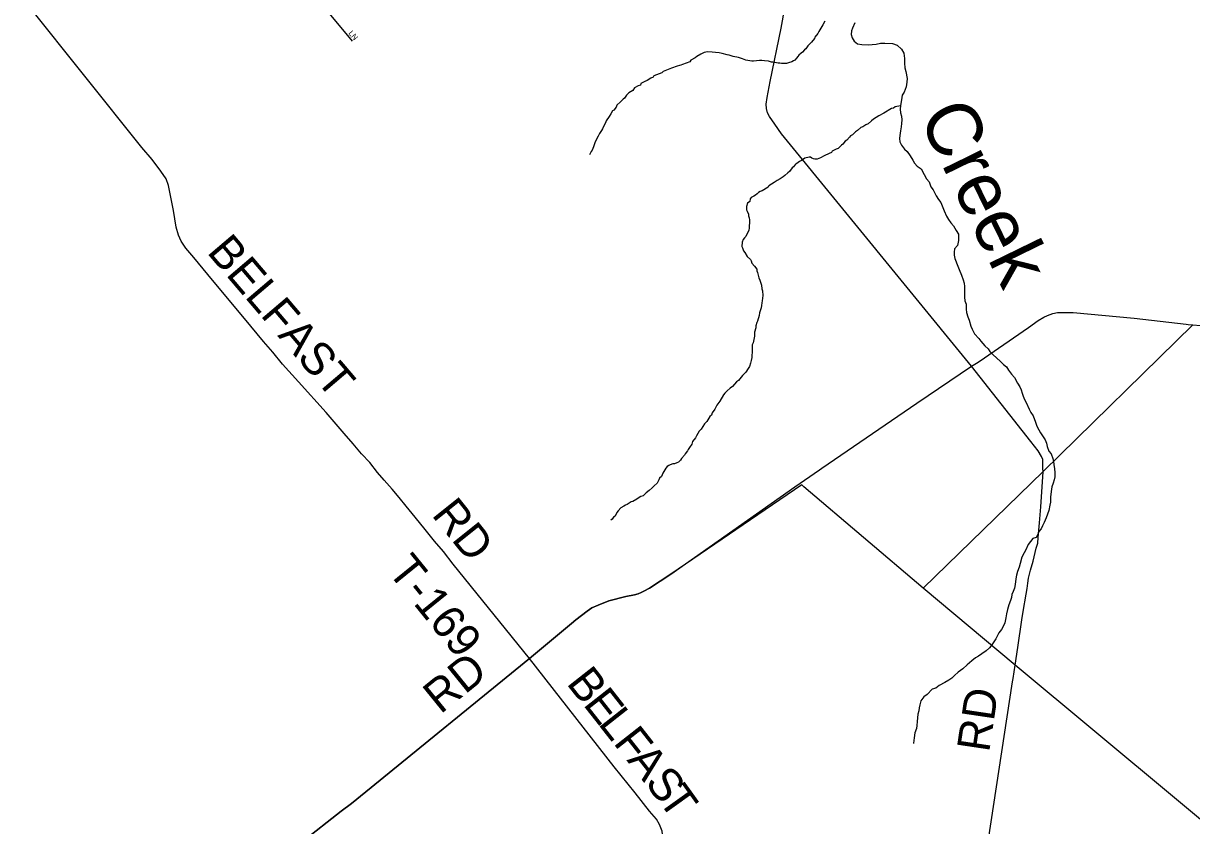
# Model space of a CAD drawing. Extents: x 1310247 to 1664935, y 235267 to 584339.
# Drawn here: x 1497026 to 1507738, y 436178 to 443538 of the extents above; entities that cross this region are included whole.
import ezdxf

# ---------------------------------------------------------------- set-up
doc = ezdxf.new("R2010")
doc.units = 0
for name, color, linetype in [('GM_X_County_Road', 7, 'Continuous'), ('GM_X_County_Road_Text', 7, 'Continuous'), ('GM_X_Minor_River', 7, 'Continuous'), ('GM_X_Minor_River_Text', 7, 'Continuous'), ('GM_X_Township', 7, 'Continuous'), ('GM_X_Township_Road', 7, 'Continuous'), ('GM_X_Township_Road_Text', 7, 'Continuous'), ('GM_X_Township_Subdivision', 7, 'Continuous'), ('GM_X_Township_Subdivision_Text', 7, 'Continuous')]:
    doc.layers.add(name, color=color, linetype=linetype)

msp = doc.modelspace()

# ---------------------------------------------------------------- linework, layer by layer
at = {"layer": 'GM_X_County_Road'}
for points in [[(1506375, 439456), (1506374, 439500), (1506375, 439536), (1506363, 439564), (1506332, 439617), (1506263, 439702), (1505721, 440394), (1503979, 442523), (1503916, 442613), (1503867, 442682), (1503848, 442718), (1503839, 442757), (1503836, 442797), (1503845, 442858), (1503875, 443004), (1503974, 443494), (1504008, 443680)], [(1505766, 440421), (1505791, 440437), (1506242, 440749), (1506331, 440811), (1506383, 440842), (1506418, 440859), (1506466, 440876), (1506509, 440886), (1506577, 440886), (1506652, 440884), (1507211, 440834), (1507688, 440777), (1507707, 440775)], [(1507707, 440775), (1507748, 440772), (1508030, 440748), (1508589, 440689), (1509429, 440603), (1509896, 440557), (1510194, 440522), (1510422, 440512), (1510587, 440494), (1510741, 440470), (1510832, 440456), (1510904, 440445), (1510999, 440430), (1511239, 440385), (1513535, 439920)], [(1504347, 439457), (1505217, 440053), (1505721, 440394), (1505766, 440421)], [(1501668, 437710), (1502052, 438032), (1502092, 438065), (1502143, 438107), (1502195, 438147), (1502238, 438175), (1502296, 438202), (1502395, 438239), (1502550, 438279), (1502631, 438295), (1502663, 438305), (1502691, 438318), (1502716, 438329), (1502768, 438358), (1502963, 438486), (1504101, 439287), (1504326, 439443), (1504347, 439457)], [(1506101, 437528), (1506120, 437651), (1506145, 437812), (1506181, 438065), (1506194, 438141), (1506222, 438302), (1506229, 438354), (1506236, 438402), (1506243, 438448), (1506261, 438523), (1506285, 438603), (1506305, 438685), (1506314, 438724), (1506327, 438768), (1506330, 438820), (1506343, 438957), (1506346, 438994), (1506354, 439102), (1506376, 439425), (1506375, 439456)], [(1497040, 433999), (1497906, 434718), (1498065, 434845), (1498338, 435075), (1498465, 435184), (1498597, 435297), (1498683, 435363), (1498774, 435433), (1498851, 435489), (1499083, 435658), (1499339, 435852), (1499581, 436031), (1499939, 436310), (1500035, 436380), (1500167, 436489), (1501668, 437710)], [(1503275, 431926), (1503243, 432107), (1503115, 432723), (1503094, 432831), (1503079, 432968), (1503081, 433093), (1503070, 433348), (1503057, 433602), (1503057, 433787), (1503037, 434107), (1502993, 434658), (1502944, 435421), (1502902, 435893), (1502893, 436048), (1502882, 436128), (1502860, 436189), (1502830, 436237), (1502767, 436312), (1502636, 436478), (1502443, 436719), (1501668, 437710)], [(1505347, 432692), (1505535, 433826), (1506096, 437498), (1506101, 437528)]]:
    msp.add_lwpolyline(points, dxfattribs=at)
at = {"layer": 'GM_X_Minor_River'}
for points in [[(1504375, 443557), (1504358, 443523), (1504321, 443464), (1504310, 443445), (1504283, 443411), (1504279, 443399), (1504254, 443366), (1504219, 443333), (1504200, 443305), (1504188, 443296), (1504170, 443272), (1504157, 443264), (1504137, 443247), (1504128, 443233), (1504114, 443219), (1504100, 443200), (1504087, 443194), (1504073, 443184), (1504041, 443175), (1504023, 443170), (1504011, 443168), (1503978, 443169), (1503961, 443173), (1503946, 443174), (1503917, 443178), (1503897, 443183), (1503885, 443183), (1503857, 443190), (1503821, 443195), (1503797, 443198), (1503777, 443196), (1503722, 443192), (1503704, 443192), (1503688, 443194), (1503670, 443197), (1503652, 443201), (1503636, 443206), (1503621, 443212), (1503601, 443219), (1503583, 443225), (1503535, 443235), (1503499, 443245), (1503479, 443250), (1503433, 443261), (1503407, 443266), (1503373, 443269), (1503341, 443272), (1503303, 443275), (1503285, 443273), (1503269, 443270), (1503239, 443256), (1503200, 443233), (1503186, 443220), (1503147, 443201), (1503137, 443185), (1503070, 443161), (1503056, 443155), (1503043, 443151), (1503021, 443144), (1502969, 443127), (1502892, 443097), (1502881, 443085), (1502808, 443057), (1502802, 443045), (1502780, 443036), (1502747, 443013), (1502725, 443005), (1502688, 442986), (1502684, 442972), (1502664, 442965), (1502629, 442946), (1502615, 442922), (1502578, 442901), (1502555, 442880), (1502539, 442852), (1502526, 442842), (1502502, 442817), (1502469, 442786), (1502462, 442770), (1502439, 442740), (1502427, 442735), (1502413, 442707), (1502396, 442684), (1502369, 442642), (1502364, 442624), (1502343, 442585), (1502335, 442571), (1502326, 442555), (1502310, 442528), (1502297, 442504), (1502282, 442474), (1502265, 442443), (1502254, 442405)], [(1504650, 443543), (1504629, 443494), (1504620, 443468), (1504615, 443434), (1504625, 443404), (1504644, 443373), (1504675, 443351), (1504715, 443344), (1504771, 443342), (1504810, 443345), (1504846, 443348), (1504886, 443357), (1504924, 443356), (1504996, 443353), (1505038, 443339), (1505077, 443302), (1505100, 443264), (1505105, 443216), (1505106, 443174), (1505109, 443131), (1505118, 443095), (1505130, 443031), (1505127, 442997), (1505120, 442955), (1505101, 442905), (1505084, 442880), (1505077, 442836), (1505070, 442784), (1505067, 442750), (1505068, 442716), (1505077, 442686), (1505080, 442652), (1505078, 442618), (1505075, 442588), (1505068, 442552), (1505063, 442510), (1505058, 442480), (1505063, 442450), (1505078, 442421), (1505104, 442385), (1505131, 442362), (1505156, 442323), (1505181, 442283), (1505198, 442254), (1505222, 442228), (1505257, 442203), (1505286, 442152), (1505307, 442111), (1505332, 442083), (1505347, 442038), (1505367, 442012), (1505397, 441957), (1505416, 441922), (1505438, 441894), (1505457, 441849), (1505470, 441817), (1505491, 441768), (1505510, 441738), (1505531, 441709), (1505555, 441679), (1505579, 441636), (1505599, 441605), (1505602, 441575), (1505601, 441547), (1505592, 441499), (1505565, 441470), (1505560, 441438), (1505560, 441410), (1505567, 441382), (1505593, 441309), (1505608, 441279)], [(1505069, 442780), (1505021, 442771), (1505003, 442759), (1504985, 442756), (1504917, 442714), (1504871, 442689), (1504820, 442658), (1504803, 442643), (1504773, 442617), (1504752, 442608), (1504722, 442589), (1504704, 442581), (1504675, 442554), (1504656, 442544), (1504628, 442515), (1504611, 442505), (1504601, 442494), (1504576, 442466), (1504562, 442457), (1504541, 442429), (1504527, 442419), (1504498, 442390), (1504478, 442383), (1504441, 442364), (1504435, 442352), (1504415, 442344), (1504370, 442323), (1504334, 442304), (1504319, 442297), (1504305, 442293), (1504283, 442292), (1504271, 442294), (1504257, 442302), (1504243, 442309), (1504231, 442309), (1504191, 442300), (1504160, 442279), (1504142, 442271), (1504118, 442252), (1504105, 442246), (1504089, 442223), (1504074, 442211), (1504050, 442180), (1504035, 442166), (1504007, 442141), (1503992, 442129), (1503964, 442112), (1503939, 442096), (1503909, 442079), (1503860, 442046), (1503855, 442034), (1503800, 442000), (1503782, 441994), (1503766, 441987), (1503754, 441973), (1503739, 441961), (1503723, 441952), (1503699, 441940), (1503690, 441927), (1503688, 441905), (1503667, 441887), (1503658, 441859), (1503658, 441827), (1503663, 441815), (1503675, 441787), (1503676, 441773), (1503682, 441753), (1503683, 441735), (1503685, 441714), (1503682, 441674), (1503681, 441660), (1503677, 441641), (1503651, 441583), (1503639, 441571), (1503627, 441556), (1503616, 441530), (1503615, 441492), (1503619, 441480), (1503630, 441452), (1503640, 441437), (1503663, 441399), (1503692, 441372), (1503698, 441358), (1503707, 441337), (1503729, 441311), (1503750, 441284), (1503750, 441268), (1503757, 441252), (1503770, 441204), (1503778, 441183), (1503795, 441135), (1503796, 441103), (1503803, 441085), (1503806, 441040), (1503801, 440992), (1503798, 440974), (1503794, 440949), (1503791, 440929), (1503776, 440881), (1503774, 440859), (1503758, 440805)], [(1502254, 442405), (1502240, 442373), (1502231, 442361), (1502225, 442350), (1502217, 442332)], [(1505608, 441279), (1505627, 441228), (1505644, 441186), (1505651, 441153), (1505654, 441123), (1505654, 441089), (1505655, 441053), (1505656, 441025), (1505659, 440993), (1505672, 440961), (1505671, 440917), (1505674, 440885), (1505687, 440846), (1505697, 440814), (1505715, 440759), (1505725, 440731), (1505746, 440691), (1505787, 440647), (1505806, 440621), (1505843, 440580), (1505874, 440553), (1505888, 440527), (1505917, 440496), (1505984, 440438), (1506013, 440408), (1506040, 440387), (1506058, 440356), (1506087, 440320), (1506114, 440289), (1506143, 440236), (1506162, 440204), (1506175, 440177), (1506185, 440145), (1506192, 440117), (1506205, 440086), (1506221, 440060), (1506247, 439997), (1506264, 439969), (1506284, 439938), (1506306, 439880), (1506319, 439843), (1506336, 439809), (1506352, 439782), (1506377, 439744), (1506396, 439717), (1506407, 439687), (1506415, 439655), (1506428, 439614), (1506451, 439588), (1506464, 439547), (1506473, 439519), (1506475, 439491), (1506480, 439451), (1506485, 439419), (1506484, 439377), (1506479, 439351), (1506468, 439321), (1506457, 439287), (1506450, 439243), (1506445, 439191), (1506444, 439145), (1506439, 439117), (1506430, 439070), (1506417, 439034), (1506404, 439002), (1506385, 438959), (1506372, 438929), (1506359, 438901), (1506336, 438876), (1506328, 438850), (1506313, 438822), (1506283, 438811), (1506239, 438758), (1506218, 438709), (1506203, 438681), (1506180, 438641), (1506165, 438584), (1506156, 438548), (1506143, 438508), (1506132, 438477), (1506125, 438441), (1506119, 438389), (1506115, 438357), (1506102, 438325), (1506089, 438297), (1506086, 438271), (1506076, 438244), (1506063, 438204), (1506050, 438162), (1506042, 438120), (1506034, 438085), (1506024, 438037), (1506011, 438005), (1505995, 437977), (1505970, 437946), (1505944, 437893), (1505907, 437838), (1505886, 437810), (1505853, 437783), (1505813, 437754), (1505784, 437734)], [(1503758, 440805), (1503752, 440793), (1503743, 440764), (1503741, 440746), (1503731, 440704), (1503729, 440668), (1503717, 440608), (1503709, 440588), (1503708, 440572), (1503710, 440556), (1503709, 440520), (1503706, 440490), (1503706, 440474), (1503699, 440446), (1503694, 440422), (1503683, 440389), (1503673, 440373), (1503650, 440338), (1503621, 440306), (1503609, 440293), (1503582, 440261), (1503564, 440248), (1503528, 440207), (1503508, 440191), (1503479, 440168), (1503459, 440144), (1503446, 440129), (1503413, 440071), (1503386, 440036), (1503365, 439997), (1503342, 439965), (1503337, 439945), (1503321, 439932), (1503292, 439884), (1503273, 439865), (1503242, 439814), (1503223, 439796), (1503198, 439755), (1503188, 439737), (1503163, 439703), (1503156, 439676), (1503135, 439646), (1503121, 439630), (1503116, 439615), (1503094, 439589), (1503089, 439577), (1503062, 439546), (1503052, 439530), (1503034, 439513), (1503019, 439507), (1502995, 439498), (1502981, 439496), (1502957, 439487), (1502945, 439481), (1502930, 439473), (1502918, 439456), (1502889, 439410), (1502884, 439396), (1502876, 439381), (1502859, 439365), (1502853, 439349), (1502836, 439320), (1502811, 439294), (1502791, 439277), (1502764, 439253), (1502736, 439230), (1502709, 439205), (1502689, 439197), (1502664, 439182), (1502650, 439174), (1502613, 439153), (1502599, 439148), (1502563, 439124), (1502546, 439119), (1502532, 439109), (1502504, 439094), (1502479, 439067), (1502468, 439051), (1502452, 439017), (1502437, 439008), (1502425, 438988), (1502412, 438980)], [(1505784, 437734), (1505755, 437717), (1505723, 437690), (1505680, 437653), (1505639, 437618), (1505596, 437587), (1505563, 437556), (1505538, 437530), (1505512, 437513), (1505475, 437492), (1505422, 437463), (1505394, 437440), (1505359, 437429), (1505312, 437382), (1505283, 437361), (1505254, 437323), (1505245, 437286), (1505241, 437260), (1505236, 437232), (1505229, 437202), (1505226, 437168), (1505223, 437134), (1505218, 437098), (1505214, 437068), (1505201, 437028), (1505193, 436985), (1505188, 436935), (1505188, 436931)]]:
    msp.add_lwpolyline(points, dxfattribs=at)
at = {"layer": 'GM_X_Township'}
for points in [[(1507748, 440772), (1506376, 439426), (1505275, 438355), (1504183, 439286), (1504165, 439304), (1502963, 438486), (1502768, 438358), (1502716, 438329), (1502691, 438318), (1502663, 438305), (1502631, 438295), (1502550, 438279), (1502395, 438239), (1502296, 438202), (1502238, 438175), (1502195, 438147), (1502143, 438107), (1502092, 438065), (1502052, 438032), (1501668, 437710), (1500167, 436489), (1500035, 436380), (1499939, 436310), (1499581, 436031)], [(1509096, 435169), (1506120, 437651), (1505275, 438355), (1506376, 439426), (1507748, 440772)], [(1509096, 435169), (1506120, 437651), (1505275, 438355), (1504183, 439286), (1504165, 439304), (1502963, 438486), (1502768, 438358), (1502716, 438329), (1502691, 438318), (1502663, 438305), (1502631, 438295), (1502550, 438279), (1502395, 438239), (1502296, 438202), (1502238, 438175), (1502195, 438147), (1502143, 438107), (1502092, 438065), (1502052, 438032), (1501668, 437710), (1500167, 436489), (1500035, 436380), (1499939, 436310), (1499581, 436031)]]:
    msp.add_lwpolyline(points, dxfattribs=at)
at = {"layer": 'GM_X_Township_Road'}
msp.add_lwpolyline([(1501668, 437710), (1500967, 438577), (1500878, 438692), (1500795, 438787), (1500711, 438895), (1500618, 439008), (1500537, 439108), (1500471, 439188), (1500407, 439264), (1500334, 439348), (1500272, 439419), (1500203, 439509), (1500126, 439589), (1500049, 439680), (1499969, 439775), (1499803, 439967), (1499549, 440248), (1499402, 440412), (1499312, 440522), (1499228, 440618), (1499111, 440759), (1498717, 441233), (1498588, 441390), (1498515, 441476), (1498473, 441540), (1498447, 441595), (1498427, 441669), (1498414, 441744), (1498402, 441821), (1498358, 442049), (1498336, 442111), (1498287, 442182), (1498206, 442290), (1498111, 442399), (1496542, 444366)], dxfattribs=at)
at = {"layer": 'GM_X_Township_Subdivision'}
msp.add_lwpolyline([(1500045, 443375), (1499375, 444182), (1499309, 444263), (1499278, 444298), (1499238, 444332), (1499191, 444366), (1499106, 444416), (1499017, 444482), (1498935, 444530), (1498882, 444572), (1498827, 444619), (1498769, 444688), (1498663, 444825), (1498624, 444878), (1498613, 444910), (1498605, 444941), (1498590, 444982)], dxfattribs=at)

# ---------------------------------------------------------------- texts
at = {"layer": 'GM_X_County_Road_Text'}
for s, rotation, p in [('RD', 39.0451, (1500850, 437195)), ('B', 308.1892, (1501999, 437483)), ('E', 308.1905, (1502152, 437290)), ('RD', 81.5175, (1505881, 436844)), ('L', 308.19, (1502290, 437113)), ('F', 308.1871, (1502429, 436937)), ('A', 308.1865, (1502554, 436778)), ('S', 308.1434, (1502717, 436570)), ('T', 305.6373, (1502840, 436414))]:
    msp.add_text(s, height=300, rotation=rotation, dxfattribs=at).set_placement(p)
at = {"layer": 'GM_X_Minor_River_Text'}
msp.add_text('Creek', height=500, rotation=296.0021, dxfattribs=at).set_placement((1505229, 442683))
at = {"layer": 'GM_X_Township_Road_Text'}
for s, rotation, p in [('BELFAST', 310.3932, (1498702, 441437)), ('RD', 308.7339, (1500763, 439028)), ('T-169', 309.0087, (1500357, 438511))]:
    msp.add_text(s, height=300, rotation=rotation, dxfattribs=at).set_placement(p)
at = {"layer": 'GM_X_Township_Subdivision_Text'}
msp.add_text('LN', height=50, rotation=310.6039, dxfattribs=at).set_placement((1500003, 443445))

doc.saveas('drawing.dxf')
